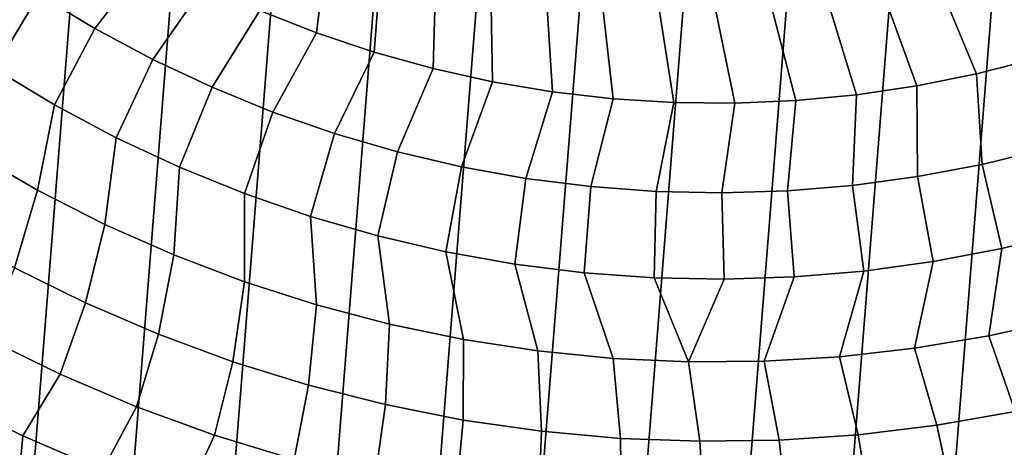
# Model space of a CAD drawing. Header units: metres. Extents: x -167 to 28, y -50 to 27.
# Tile 281 of 331: x -10 to 4, y -21 to -15. Entities that reach past the tile are written whole.
import ezdxf

# ---------------------------------------------------------------- set-up
doc = ezdxf.new("R2010")
doc.units = ezdxf.units.M
doc.layers.add('solid_12_065_011_XXX', color=7, linetype='CONTINUOUS')

msp = doc.modelspace()

# ---------------------------------------------------------------- linework, layer by layer
at = {"layer": 'solid_12_065_011_XXX'}
for points in [[(-6.976521, -25.666178, 0.2), (-2.851502, 26.444155, 0.2), (-1.438912, 26.558498, 0.2), (-5.599999, -26.00124, 0.2)], [(-5.599999, -26.00124, 0.2), (-1.438912, 26.558498, 0.2), (-0.022623, 26.597439, 0.2), (-4.207098, -26.262609, 0.2)], [(-4.207098, -26.262609, 0.2), (-0.022623, 26.597439, 0.2), (1.392003, 26.561003, 0.2), (-2.802653, -26.449375, 0.2)], [(2.802653, 26.449375, 0.2), (-1.392003, -26.561003, 0.2), (-2.802653, -26.449375, 0.2), (1.392003, 26.561003, 0.2)], [(-8.333064, -25.258354, 0.2), (-4.255505, 26.254814, 0.2), (-2.851502, 26.444155, 0.2), (-6.976521, -25.666178, 0.2)], [(4.207098, 26.262609, 0.2), (0.022623, -26.597439, 0.2), (-1.392003, -26.561003, 0.2), (2.802653, 26.449375, 0.2)], [(-9.666076, -24.778851, 0.2), (-5.647253, 25.991018, 0.2), (-4.255505, 26.254814, 0.2), (-8.333064, -25.258354, 0.2)], [(5.599999, 26.00124, 0.2), (1.438912, -26.558498, 0.2), (0.022623, -26.597439, 0.2), (4.207098, 26.262609, 0.2)], [(-10.971596, -24.229086, 0.2), (-7.02309, 25.653473, 0.2), (-5.647253, 25.991018, 0.2), (-9.666076, -24.778851, 0.2)], [(6.976521, 25.666178, 0.2), (2.851502, -26.444155, 0.2), (1.438912, -26.558498, 0.2), (5.599999, 26.00124, 0.2)], [(-12.24579, -23.610701, 0.2), (-8.378925, 25.243179, 0.2), (-7.02309, 25.653473, 0.2), (-10.971596, -24.229086, 0.2)], [(8.333064, 25.258354, 0.2), (4.255505, -26.254814, 0.2), (2.851502, -26.444155, 0.2), (6.976521, 25.666178, 0.2)], [(-13.485169, -22.925415, 0.2), (-9.71078, 24.761368, 0.2), (-8.378925, 25.243179, 0.2), (-12.24579, -23.610701, 0.2)], [(-5.486196, -15.039466, 139.928345), (-5.326245, -13.742005, 140.70462), (-6.043694, -13.441926, 140.70462), (-6.264609, -14.732228, 139.928345)], [(-9.298397, -14.516114, 139.088928), (-8.528223, -14.981562, 139.088928), (-7.767999, -13.997931, 139.928345), (-8.488868, -13.572877, 139.928345)], [(-4.692791, -15.305607, 139.928345), (-4.593967, -14.003823, 140.70462), (-5.326245, -13.742005, 140.70462), (-5.486196, -15.039466, 139.928345)], [(-9.908514, -15.533773, 138.188522), (-9.298397, -14.516114, 139.088928), (-10.043233, -14.011111, 139.088928), (-10.704926, -14.996043, 138.188522)], [(-8.528223, -14.981562, 139.088928), (-7.73481, -15.406183, 139.088928), (-7.025904, -14.384733, 139.928345), (-7.767999, -13.997931, 139.928345)], [(-3.886562, -15.529923, 139.928345), (-3.848899, -14.226651, 140.70462), (-4.593967, -14.003823, 140.70462), (-4.692791, -15.305607, 139.928345)], [(5.185396, -15.145809, 139.928345), (4.58405, -14.007073, 140.70462), (3.838824, -14.229373, 140.70462), (4.386845, -15.396086, 139.928345)], [(-3.069713, -15.711802, 139.928345), (-3.093113, -14.409867, 140.70462), (-3.848899, -14.226651, 140.70462), (-3.886562, -15.529923, 139.928345)], [(4.386845, -15.396086, 139.928345), (3.838824, -14.229373, 140.70462), (3.082909, -14.412053, 140.70462), (3.576306, -15.604291, 139.928345)], [(-7.73481, -15.406183, 139.088928), (-6.920319, -15.788823, 139.088928), (-6.264609, -14.732228, 139.928345), (-7.025904, -14.384733, 139.928345)], [(-2.244476, -15.850748, 139.928345), (-2.328716, -14.552961, 140.70462), (-3.093113, -14.409867, 140.70462), (-3.069713, -15.711802, 139.928345)], [(3.576306, -15.604291, 139.928345), (3.082909, -14.412053, 140.70462), (2.31841, -14.554607, 140.70462), (2.755995, -15.769856, 139.928345)], [(-9.08515, -16.029249, 138.188522), (-8.528223, -14.981562, 139.088928), (-9.298397, -14.516114, 139.088928), (-9.908514, -15.533773, 138.188522)], [(-1.413105, -15.946379, 139.928345), (-1.557834, -14.655537, 140.70462), (-2.328716, -14.552961, 140.70462), (-2.244476, -15.850748, 139.928345)], [(2.755995, -15.769856, 139.928345), (2.31841, -14.554607, 140.70462), (1.547457, -14.656636, 140.70462), (1.928153, -15.892328, 139.928345)], [(-6.920319, -15.788823, 139.088928), (-6.086971, -16.128439, 139.088928), (-5.486196, -15.039466, 139.928345), (-6.264609, -14.732228, 139.928345)], [(-0.577873, -15.998435, 139.928345), (-0.782616, -14.717307, 140.70462), (-1.557834, -14.655537, 140.70462), (-1.413105, -15.946379, 139.928345)], [(0.258938, -16.006775, 139.928345), (-0.005218, -14.7381, 140.70462), (-0.782616, -14.717307, 140.70462), (-0.577873, -15.998435, 139.928345)], [(1.095042, -15.971373, 139.928345), (0.772194, -14.717857, 140.70462), (-0.005218, -14.7381, 140.70462), (0.258938, -16.006775, 139.928345)], [(1.928153, -15.892328, 139.928345), (1.547457, -14.656636, 140.70462), (0.772194, -14.717857, 140.70462), (1.095042, -15.971373, 139.928345)], [(-8.237073, -16.481123, 138.188522), (-7.73481, -15.406183, 139.088928), (-8.528223, -14.981562, 139.088928), (-9.08515, -16.029249, 138.188522)], [(-6.086971, -16.128439, 139.088928), (-5.237036, -16.424105, 139.088928), (-4.692791, -15.305607, 139.928345), (-5.486196, -15.039466, 139.928345)], [(-7.36659, -16.888165, 138.188522), (-6.920319, -15.788823, 139.088928), (-7.73481, -15.406183, 139.088928), (-8.237073, -16.481123, 138.188522)], [(-5.237036, -16.424105, 139.088928), (-4.372829, -16.675014, 139.088928), (-3.886562, -15.529923, 139.928345), (-4.692791, -15.305607, 139.928345)], [(3.650966, -16.847795, 139.088928), (4.525172, -16.634319, 139.088928), (4.386845, -15.396086, 139.928345), (3.576306, -15.604291, 139.928345)], [(-9.908514, -15.533773, 138.188522), (-10.214846, -16.685532, 137.229401), (-9.316524, -17.203266, 137.229401), (-9.08515, -16.029249, 138.188522)], [(-4.372829, -16.675014, 139.088928), (-3.496707, -16.880486, 139.088928), (-3.069713, -15.711802, 139.928345), (-3.886562, -15.529923, 139.928345)], [(2.766811, -17.015362, 139.088928), (3.650966, -16.847795, 139.088928), (3.576306, -15.604291, 139.928345), (2.755995, -15.769856, 139.928345)], [(-6.476068, -17.249269, 138.188522), (-6.086971, -16.128439, 139.088928), (-6.920319, -15.788823, 139.088928), (-7.36659, -16.888165, 138.188522)], [(-3.496707, -16.880486, 139.088928), (-2.611057, -17.039957, 139.088928), (-2.244476, -15.850748, 139.928345), (-3.069713, -15.711802, 139.928345)], [(1.875117, -17.13656, 139.088928), (2.766811, -17.015362, 139.088928), (2.755995, -15.769856, 139.928345), (1.928153, -15.892328, 139.928345)], [(-2.611057, -17.039957, 139.088928), (-1.718291, -17.152996, 139.088928), (-1.413105, -15.946379, 139.928345), (-2.244476, -15.850748, 139.928345)], [(-1.718291, -17.152996, 139.088928), (-0.820843, -17.219292, 139.088928), (-0.577873, -15.998435, 139.928345), (-1.413105, -15.946379, 139.928345)], [(0.978312, -17.211063, 139.088928), (1.875117, -17.13656, 139.088928), (1.928153, -15.892328, 139.928345), (1.095042, -15.971373, 139.928345)], [(-9.08515, -16.029249, 138.188522), (-9.316524, -17.203266, 137.229401), (-8.392035, -17.672684, 137.229401), (-8.237073, -16.481123, 138.188522)], [(-0.820843, -17.219292, 139.088928), (0.078842, -17.238665, 139.088928), (0.258938, -16.006775, 139.928345), (-0.577873, -15.998435, 139.928345)], [(0.078842, -17.238665, 139.088928), (0.978312, -17.211063, 139.088928), (1.095042, -15.971373, 139.928345), (0.258938, -16.006775, 139.928345)], [(-5.567931, -17.563454, 138.188522), (-5.237036, -16.424105, 139.088928), (-6.086971, -16.128439, 139.088928), (-6.476068, -17.249269, 138.188522)], [(-8.237073, -16.481123, 138.188522), (-8.392035, -17.672684, 137.229401), (-7.443976, -18.092463, 137.229401), (-7.36659, -16.888165, 138.188522)], [(-4.644649, -17.829863, 138.188522), (-4.372829, -16.675014, 139.088928), (-5.237036, -16.424105, 139.088928), (-5.567931, -17.563454, 138.188522)], [(-10.214846, -16.685532, 137.229401), (-10.582845, -17.735844, 136.214035), (-9.63355, -18.268866, 136.214035), (-9.316524, -17.203266, 137.229401)], [(-3.708732, -18.047771, 138.188522), (-3.496707, -16.880486, 139.088928), (-4.372829, -16.675014, 139.088928), (-4.644649, -17.829863, 138.188522)], [(4.857191, -17.773138, 138.188522), (4.525172, -16.634319, 139.088928), (3.650966, -16.847795, 139.088928), (3.923942, -18.002207, 138.188522)], [(-7.36659, -16.888165, 138.188522), (-7.443976, -18.092463, 137.229401), (-6.475008, -18.461426, 137.229401), (-6.476068, -17.249269, 138.188522)], [(-2.762727, -18.216589, 138.188522), (-2.611057, -17.039957, 139.088928), (-3.496707, -16.880486, 139.088928), (-3.708732, -18.047771, 138.188522)], [(3.923942, -18.002207, 138.188522), (3.650966, -16.847795, 139.088928), (2.766811, -17.015362, 139.088928), (2.98002, -18.182306, 138.188522)], [(2.98002, -18.182306, 138.188522), (2.766811, -17.015362, 139.088928), (1.875117, -17.13656, 139.088928), (2.027992, -18.312946, 138.188522)], [(-1.809206, -18.335854, 138.188522), (-1.718291, -17.152996, 139.088928), (-2.611057, -17.039957, 139.088928), (-2.762727, -18.216589, 138.188522)], [(-0.850765, -18.405243, 138.188522), (-0.820843, -17.219292, 139.088928), (-1.718291, -17.152996, 139.088928), (-1.809206, -18.335854, 138.188522)], [(2.027992, -18.312946, 138.188522), (1.875117, -17.13656, 139.088928), (0.978312, -17.211063, 139.088928), (1.070447, -18.393774, 138.188522)], [(-9.316524, -17.203266, 137.229401), (-9.63355, -18.268866, 136.214035), (-8.657485, -18.751125, 136.214035), (-8.392035, -17.672684, 137.229401)], [(-6.476068, -17.249269, 138.188522), (-6.475008, -18.461426, 137.229401), (-5.487855, -18.778538, 137.229401), (-5.567931, -17.563454, 138.188522)], [(0.109991, -18.424566, 138.188522), (0.078842, -17.238665, 139.088928), (-0.820843, -17.219292, 139.088928), (-0.850765, -18.405243, 138.188522)], [(1.070447, -18.393774, 138.188522), (0.978312, -17.211063, 139.088928), (0.078842, -17.238665, 139.088928), (0.109991, -18.424566, 138.188522)], [(-5.567931, -17.563454, 138.188522), (-5.487855, -18.778538, 137.229401), (-4.485287, -19.042904, 137.229401), (-4.644649, -17.829863, 138.188522)], [(-8.392035, -17.672684, 137.229401), (-8.657485, -18.751125, 136.214035), (-7.657365, -19.18128, 136.214035), (-7.443976, -18.092463, 137.229401)], [(-4.644649, -17.829863, 138.188522), (-4.485287, -19.042904, 137.229401), (-3.470122, -19.253786, 137.229401), (-3.708732, -18.047771, 138.188522)], [(4.857191, -17.773138, 138.188522), (3.923942, -18.002207, 138.188522), (3.746839, -19.201855, 137.229401), (4.758864, -18.976385, 137.229401)], [(-7.443976, -18.092463, 137.229401), (-7.657365, -19.18128, 136.214035), (-6.635967, -19.558136, 136.214035), (-6.475008, -18.461426, 137.229401)], [(-3.708732, -18.047771, 138.188522), (-3.470122, -19.253786, 137.229401), (-2.44521, -19.410589, 137.229401), (-2.762727, -18.216589, 138.188522)], [(3.923942, -18.002207, 138.188522), (2.98002, -18.182306, 138.188522), (2.72429, -19.37339, 137.229401), (3.746839, -19.201855, 137.229401)], [(-2.762727, -18.216589, 138.188522), (-2.44521, -19.410589, 137.229401), (-1.41343, -19.512873, 137.229401), (-1.809206, -18.335854, 138.188522)], [(2.98002, -18.182306, 138.188522), (2.027992, -18.312946, 138.188522), (1.694089, -19.490513, 137.229401), (2.72429, -19.37339, 137.229401)], [(-9.63355, -18.268866, 136.214035), (-10.032396, -19.23023, 135.144974), (-9.007349, -19.731153, 135.144974), (-8.657485, -18.751125, 136.214035)], [(-1.809206, -18.335854, 138.188522), (-1.41343, -19.512873, 137.229401), (-0.377681, -19.560352, 137.229401), (-0.850765, -18.405243, 138.188522)], [(2.027992, -18.312946, 138.188522), (1.070447, -18.393774, 138.188522), (0.65913, -19.552891, 137.229401), (1.694089, -19.490513, 137.229401)], [(-6.475008, -18.461426, 137.229401), (-6.635967, -19.558136, 136.214035), (-5.596129, -19.880646, 136.214035), (-5.487855, -18.778538, 137.229401)], [(-0.850765, -18.405243, 138.188522), (-0.377681, -19.560352, 137.229401), (0.109991, -18.424566, 138.188522)], [(1.070447, -18.393774, 138.188522), (0.109991, -18.424566, 138.188522), (-0.377681, -19.560352, 137.229401), (0.65913, -19.552891, 137.229401)], [(-8.657485, -18.751125, 136.214035), (-9.007349, -19.731153, 135.144974), (-7.957381, -20.177483, 135.144974), (-7.657365, -19.18128, 136.214035)], [(-5.487855, -18.778538, 137.229401), (-5.596129, -19.880646, 136.214035), (-4.540742, -20.147913, 136.214035), (-4.485287, -19.042904, 137.229401)], [(-4.485287, -19.042904, 137.229401), (-4.540742, -20.147913, 136.214035), (-3.472737, -20.359196, 136.214035), (-3.470122, -19.253786, 137.229401)], [(3.746839, -19.201855, 137.229401), (4.104972, -20.241194, 136.214035), (5.16588, -19.996759, 136.214035), (4.758864, -18.976385, 137.229401)], [(-7.657365, -19.18128, 136.214035), (-7.957381, -20.177483, 135.144974), (-6.885396, -20.567986, 135.144974), (-6.635967, -19.558136, 136.214035)], [(-9.007349, -19.731153, 135.144974), (-10.032396, -19.23023, 135.144974), (-10.591504, -20.045073, 134.024979), (-9.520073, -20.575546, 134.024979)], [(-3.470122, -19.253786, 137.229401), (-3.472737, -20.359196, 136.214035), (-2.395083, -20.513905, 136.214035), (-2.44521, -19.410589, 137.229401)], [(2.72429, -19.37339, 137.229401), (3.032657, -20.429384, 136.214035), (4.104972, -20.241194, 136.214035), (3.746839, -19.201855, 137.229401)], [(-2.44521, -19.410589, 137.229401), (-2.395083, -20.513905, 136.214035), (-1.310773, -20.611614, 136.214035), (-1.41343, -19.512873, 137.229401)], [(1.694089, -19.490513, 137.229401), (1.951915, -20.560806, 136.214035), (3.032657, -20.429384, 136.214035), (2.72429, -19.37339, 137.229401)], [(-6.635967, -19.558136, 136.214035), (-6.885396, -20.567986, 135.144974), (-5.794361, -20.901581, 135.144974), (-5.596129, -19.880646, 136.214035)], [(-1.41343, -19.512873, 137.229401), (-1.310773, -20.611614, 136.214035), (-0.222821, -20.652048, 136.214035), (-0.377681, -19.560352, 137.229401)], [(-0.377681, -19.560352, 137.229401), (-0.222821, -20.652048, 136.214035), (0.86575, -20.635098, 136.214035), (0.65913, -19.552891, 137.229401)], [(0.65913, -19.552891, 137.229401), (0.86575, -20.635098, 136.214035), (1.951915, -20.560806, 136.214035), (1.694089, -19.490513, 137.229401)], [(-7.957381, -20.177483, 135.144974), (-9.007349, -19.731153, 135.144974), (-9.520073, -20.575546, 134.024979), (-8.422168, -21.048801, 134.024979)], [(-5.596129, -19.880646, 136.214035), (-5.794361, -20.901581, 135.144974), (-4.687294, -21.177347, 135.144974), (-4.540742, -20.147913, 136.214035)], [(-10.591504, -20.045073, 134.024979), (-10.718468, -21.01976, 132.856903), (-9.603515, -21.551992, 132.856903), (-9.520073, -20.575546, 134.024979)], [(-6.885396, -20.567986, 135.144974), (-7.957381, -20.177483, 135.144974), (-8.422168, -21.048801, 134.024979), (-7.300839, -21.46352, 134.024979)], [(-4.540742, -20.147913, 136.214035), (-4.687294, -21.177347, 135.144974), (-3.567257, -21.394518, 135.144974), (-3.472737, -20.359196, 136.214035)], [(3.032657, -20.429384, 136.214035), (3.250338, -21.444954, 135.144974), (4.373465, -21.244377, 135.144974), (4.104972, -20.241194, 136.214035)], [(-3.472737, -20.359196, 136.214035), (-3.567257, -21.394518, 135.144974), (-2.437351, -21.552496, 135.144974), (-2.395083, -20.513905, 136.214035)], [(-2.395083, -20.513905, 136.214035), (-2.437351, -21.552496, 135.144974), (-1.300702, -21.650841, 135.144974), (-1.310773, -20.611614, 136.214035)], [(1.951915, -20.560806, 136.214035), (2.118219, -21.586197, 135.144974), (3.250338, -21.444954, 135.144974), (3.032657, -20.429384, 136.214035)], [(-9.520073, -20.575546, 134.024979), (-9.603515, -21.551992, 132.856903), (-8.462232, -22.025133, 132.856903), (-8.422168, -21.048801, 134.024979)], [(-5.794361, -20.901581, 135.144974), (-6.885396, -20.567986, 135.144974), (-7.300839, -21.46352, 134.024979), (-6.159209, -21.818548, 134.024979)], [(-1.310773, -20.611614, 136.214035), (-1.300702, -21.650841, 135.144974), (-0.160454, -21.689283, 135.144974), (-0.222821, -20.652048, 136.214035)], [(-0.222821, -20.652048, 136.214035), (-0.160454, -21.689283, 135.144974), (0.980239, -21.667715, 135.144974), (0.86575, -20.635098, 136.214035)], [(0.86575, -20.635098, 136.214035), (0.980239, -21.667715, 135.144974), (2.118219, -21.586197, 135.144974), (1.951915, -20.560806, 136.214035)]]:
    msp.add_3dface(points, dxfattribs=at)

doc.saveas('drawing.dxf')
